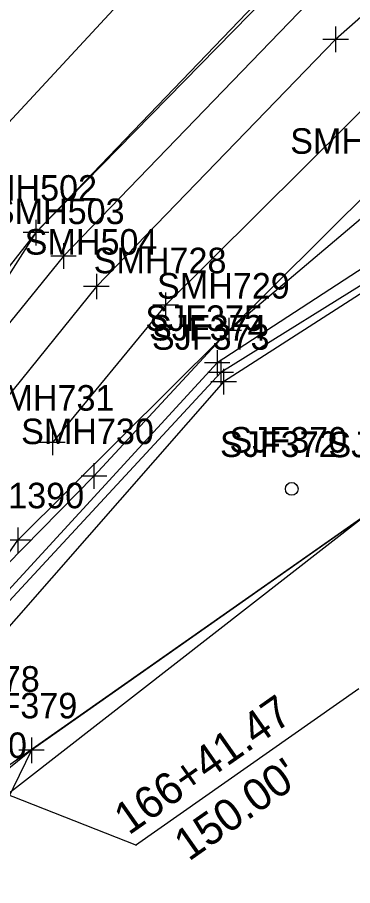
# Model space of a CAD drawing. Extents: x 941041 to 969446, y 397014 to 416764.
# Drawn here: x 952374.6 to 952427.1, y 403399.5 to 403535.6 of the extents above; entities that cross this region are included whole.
import ezdxf

# ---------------------------------------------------------------- set-up
doc = ezdxf.new("R2010")
doc.units = 0
for name, color, linetype in [('SURVEY - DRAINAGE - Area Shapes', 7, 'Continuous'), ('SURVEY - DTM - Breaklines', 7, 'Continuous'), ('SURVEY - DTM - Breaklines - Points - Locators', 7, 'Continuous'), ('SURVEY - DTM - Breaklines - Points - Numbers', 7, 'Continuous'), ('SURVEY - DTM - Spot Points - Locators', 7, 'Continuous'), ('SURVEY - DTM - Spot Points - Point Numbers', 7, 'Continuous'), ('SURVEY - DTM GRAPHICS - Boundary Line', 7, 'Continuous'), ('SURVEY - NON-TRANSPORTATION - Features', 7, 'Continuous'), ('SURVEY - NON-TRANSPORTATION - Features - Points - Locators', 7, 'Continuous'), ('SURVEY - NON-TRANSPORTATION - Features - Points - Numbers', 7, 'Continuous'), ('SURVEY - PROPERTY - Property Markers - Points - Numbers', 7, 'Continuous'), ('SURVEY - PROPERTY - ROW Lines', 7, 'Continuous'), ('SURVEY - PROPERTY - Station and Offset Flags', 7, 'Continuous'), ('SURVEY - TRANSPORTATION - Features', 7, 'Continuous'), ('SURVEY - TRANSPORTATION - Features - Points - Locators', 7, 'Continuous'), ('SURVEY - TRANSPORTATION - Features - Points - Numbers', 7, 'Continuous'), ('SURVEY - TRANSPORTATION - Roads', 7, 'Continuous'), ('SURVEY - TRANSPORTATION - Roads - Points - Locators', 7, 'Continuous'), ('SURVEY - TRANSPORTATION - Roads - Points - Numbers', 7, 'Continuous'), ('SURVEY - VEGETATION - Features - Points - Locators', 7, 'Continuous'), ('SURVEY - VEGETATION - Features - Points - Numbers', 7, 'Continuous'), ('SURVEY - VEGETATION - Features with Text', 7, 'Continuous')]:
    doc.layers.add(name, color=color, linetype=linetype)

msp = doc.modelspace()

# ---------------------------------------------------------------- linework, layer by layer
at = {"layer": 'SURVEY - DRAINAGE - Area Shapes'}
msp.add_lwpolyline([(952524.78, 403657.05), (952492.12, 403619.04), (952377.47, 403501.88), (952288.71, 403363.65), (952144.73, 403130.14), (952066.04, 403042.14), (951972.88, 402968.67), (951909.7, 402961.24), (951854.04, 402976.32), (951847.06, 402862.63), (951840.23, 402758.71), (951891.23, 402760.8), (952228.34, 402790.58), (952361.3, 402834.13), (953526.16, 402149.04), (954070.26, 402059.9)], dxfattribs=at)
at = {"layer": 'SURVEY - DTM - Breaklines'}
for points in [[(952917.54, 403887.23), (952879.05, 403856.17), (952834.15, 403824), (952789.53, 403791.48), (952743.17, 403759.1), (952699.51, 403726.33), (952652.89, 403694.34), (952605.64, 403661.7), (952558.8, 403631.47), (952496.14, 403581.58), (952474.11, 403564.31), (952441.21, 403533.58), (952397.8, 403490.51), (952380.05, 403468.98)], [(952736.12, 403724.5), (952691.91, 403690.39), (952652.91, 403661.72), (952597.79, 403620.04), (952558.5, 403596.43), (952540.39, 403606.94), (952539.83, 403606.39), (952554.53, 403592.08), (952552.67, 403578.76), (952522.24, 403557.97), (952459.92, 403516.62), (952405.87, 403481.47), (952366.05, 403438.15), (952349.58, 403421.1), (952343.82, 403412.52), (952314.34, 403335.84)], [(952737.07, 403722.49), (952692.53, 403689.24), (952653.03, 403660.5), (952601.74, 403618.14), (952557.82, 403590.87), (952555.49, 403578.9), (952523.84, 403556.42), (952459.22, 403512.77), (952406.44, 403479.97), (952366.72, 403437.08), (952351.28, 403418.78), (952351.07, 403418.51), (952346.58, 403413.01), (952317.46, 403334.95)], [(952745.6, 403709.26), (952701.3, 403681.67), (952659.46, 403650.99), (952608.65, 403618.13), (952559.91, 403588.24), (952555.32, 403575.05), (952528.03, 403556.34), (952406.89, 403478.52), (952352.92, 403416.94), (952346.34, 403408.88), (952320.69, 403334.64)], [(952450.65, 403522.86), (952407.71, 403486.54), (952386.56, 403463.73), (952361.86, 403438.59), (952338.46, 403412.93), (952329.89, 403411.67), (952325, 403405.24), (952327.02, 403389.98), (952317.62, 403360.79), (952303.59, 403327.17), (952284.04, 403302.52), (952269.86, 403290.27), (952268.05, 403273.15), (952243.67, 403236.98), (952228.06, 403211.3)]]:
    msp.add_lwpolyline(points, dxfattribs=at)
at = {"layer": 'SURVEY - DTM - Breaklines - Points - Locators'}
for p, q in [((952397.8, 403492.51), (952397.8, 403488.51)), ((952399.8, 403490.51), (952395.8, 403490.51)), ((952407.71, 403488.54), (952407.71, 403484.54)), ((952409.71, 403486.54), (952405.71, 403486.54)), ((952405.87, 403483.47), (952405.87, 403479.47)), ((952406.44, 403481.97), (952406.44, 403477.97)), ((952407.87, 403481.47), (952403.87, 403481.47)), ((952406.89, 403480.52), (952406.89, 403476.52)), ((952408.44, 403479.97), (952404.44, 403479.97)), ((952408.89, 403478.52), (952404.89, 403478.52)), ((952380.05, 403470.98), (952380.05, 403466.98)), ((952382.05, 403468.98), (952378.05, 403468.98)), ((952386.56, 403465.73), (952386.56, 403461.73)), ((952388.56, 403463.73), (952384.56, 403463.73))]:
    msp.add_line(p, q, dxfattribs=at)
at = {"layer": 'SURVEY - DTM - Spot Points - Locators'}
msp.add_circle((952417.57, 403461.72), 1, dxfattribs=at)
at = {"layer": 'SURVEY - DTM GRAPHICS - Boundary Line'}
msp.add_lwpolyline([(952035.48, 402957.27), (952071.58, 402994.94), (952104.2, 403029.37), (952152.09, 403078.34), (952185.06, 403125.25), (952207.21, 403161.01), (952229.39, 403196.73), (952259.83, 403237.91), (952277.71, 403262.68), (952290.35, 403264.85), (952296.52, 403262.95), (952302.37, 403268.11), (952305.43, 403292.27), (952320.69, 403334.64), (952358.07, 403402.28), (952434.4, 403461.68), (952438.94, 403466.81), (952457.13, 403479.78), (952544.24, 403540.36), (952613.11, 403589.47), (952670.27, 403628.77)], dxfattribs=at)
at = {"layer": 'SURVEY - NON-TRANSPORTATION - Features'}
msp.add_lwpolyline([(952376.77, 403420.76), (952369.04, 403414.55), (952358.22, 403402.43), (952358.07, 403402.28)], dxfattribs=at)
at = {"layer": 'SURVEY - NON-TRANSPORTATION - Features - Points - Locators'}
for p, q in [((952376.77, 403422.76), (952376.77, 403418.76)), ((952378.77, 403420.76), (952374.77, 403420.76))]:
    msp.add_line(p, q, dxfattribs=at)
at = {"layer": 'SURVEY - PROPERTY - ROW Lines'}
msp.add_line((952368.92, 403415.42), (953970.44, 404538.71), dxfattribs=at)
at = {"layer": 'SURVEY - PROPERTY - Station and Offset Flags'}
msp.add_line((952428.09, 403430.37), (952393.1, 403405.83), dxfattribs=at)
msp.add_lwpolyline([(952393.3, 403405.83), (952368.92, 403415.42)], dxfattribs=at)
at = {"layer": 'SURVEY - TRANSPORTATION - Features'}
msp.add_lwpolyline([(952463.7, 403566.84), (952424.44, 403532.16), (952386.95, 403493.43), (952352.93, 403451.33), (952321.99, 403404.14), (952295.3, 403357.63), (952270.34, 403313.98), (952241.93, 403265.74), (952208.83, 403217.23), (952179.84, 403174.88), (952146.26, 403127.61), (952109.6, 403083.06), (952068.28, 403040.45), (952026.52, 403003), (951981.94, 402968.99), (951929.76, 402929.79), (951899.74, 402893.98), (951883.92, 402865.94), (951878.37, 402845.72), (951874.04, 402827.93), (951876.74, 402809.53), (951887.15, 402791.78)], dxfattribs=at)
at = {"layer": 'SURVEY - TRANSPORTATION - Features - Points - Locators'}
for p, q in [((952424.44, 403534.16), (952424.44, 403530.16)), ((952426.44, 403532.16), (952422.44, 403532.16)), ((952386.95, 403495.43), (952386.95, 403491.43)), ((952388.95, 403493.43), (952384.95, 403493.43))]:
    msp.add_line(p, q, dxfattribs=at)
at = {"layer": 'SURVEY - TRANSPORTATION - Roads'}
for points in [[(951865.8, 403008.31), (951866.15, 403005.56), (951870.88, 402986.54), (951882.98, 402972.26), (951909.7, 402961.24), (951937.83, 402969.25), (951963.44, 402985.92), (951994.04, 403009.28), (952032.28, 403040.88), (952076.34, 403084), (952116.65, 403130.24), (952151.69, 403177.54), (952182.07, 403225.35), (952210.54, 403273.2), (952241.14, 403324.77), (952269.17, 403371.23), (952298.83, 403420.63), (952331.01, 403468.12), (952356.67, 403501.3), (952395.48, 403543.21), (952445.2, 403585.68)], [(952455.35, 403576.86), (952415.67, 403541.68), (952377.47, 403501.88), (952343.29, 403458.44), (952311.51, 403410.58), (952284.76, 403365.84), (952258.41, 403322.08), (952230.37, 403275.05), (952199.68, 403223.63), (952172.53, 403180.11), (952139.24, 403133), (952102.73, 403089.01), (952061.21, 403046.18), (952018.15, 403007.86), (951970.15, 402971.5), (951933.15, 402944.53), (951910.93, 402922.73), (951891.55, 402898.16), (951877.55, 402875.89), (951859.36, 402837.53)], [(952459.67, 403571.86), (952420.1, 403537.84), (952381.8, 403498.21), (952347.63, 403456.07), (952315.62, 403408.68), (952288.71, 403363.65), (952262.47, 403320.1), (952234.46, 403272.79), (952203.33, 403221.24), (952176.72, 403177.53), (952143.38, 403130.61), (952105.84, 403085.28), (952064.68, 403043.34), (952020.29, 403004.45), (951972.88, 402968.67), (951935.5, 402941.59), (951914.66, 402920.84), (951894.55, 402896.1), (951881.05, 402875.02), (951865.64, 402835.43)]]:
    msp.add_lwpolyline(points, dxfattribs=at)
at = {"layer": 'SURVEY - TRANSPORTATION - Roads - Points - Locators'}
for p, q in [((952377.47, 403503.88), (952377.47, 403499.88)), ((952377.47, 403503.88), (952377.47, 403499.88)), ((952379.47, 403501.88), (952375.47, 403501.88)), ((952379.47, 403501.88), (952375.47, 403501.88)), ((952381.8, 403500.21), (952381.8, 403496.21)), ((952383.8, 403498.21), (952379.8, 403498.21))]:
    msp.add_line(p, q, dxfattribs=at)
at = {"layer": 'SURVEY - VEGETATION - Features - Points - Locators'}
for p, q in [((952374.61, 403455.68), (952374.61, 403451.68)), ((952376.61, 403453.68), (952372.61, 403453.68))]:
    msp.add_line(p, q, dxfattribs=at)
at = {"layer": 'SURVEY - VEGETATION - Features with Text'}
msp.add_lwpolyline([(953978, 404545.36), (952376.77, 403420.76), (952302.37, 403268.11), (952235, 403233.08), (952263.4, 403271.68), (952268, 403292.82), (952313.09, 403364.79), (952374.61, 403453.68), (952430.54, 403509.23), (952518.9, 403556.35), (952567.29, 403603.14), (952615.41, 403645.7), (952663.71, 403647.1)], dxfattribs=at)

# ---------------------------------------------------------------- texts
at = {"layer": 'SURVEY - DTM - Breaklines - Points - Numbers'}
for s, p in [('SMH728', (952386.52, 403495.51)), ('SMH729', (952396.45, 403491.54)), ('SJF375', (952394.63, 403486.47)), ('SJF374', (952395.2, 403484.97)), ('SJF373', (952395.65, 403483.52)), ('SMH731', (952368.97, 403473.98)), ('SMH730', (952375.15, 403468.73))]:
    msp.add_text(s, height=4, dxfattribs=at).set_placement(p)
at = {"layer": 'SURVEY - DTM - Spot Points - Point Numbers'}
for s, p in [('SJF372', (952406.33, 403466.72)), ('SJF378', (952359.64, 403429.94))]:
    msp.add_text(s, height=4, dxfattribs=at).set_placement(p)
at = {"layer": 'SURVEY - NON-TRANSPORTATION - Features - Points - Numbers'}
for s, p in [('SJF371', (952423.32, 403466.68)), ('SJF379', (952365.52, 403425.76)), ('SJF380', (952357.63, 403419.55))]:
    msp.add_text(s, height=4, dxfattribs=at).set_placement(p)
at = {"layer": 'SURVEY - PROPERTY - Property Markers - Points - Numbers'}
msp.add_text('SJF370', height=4, dxfattribs=at).set_placement((952407.81, 403467.41))
at = {"layer": 'SURVEY - PROPERTY - Station and Offset Flags'}
for s, p in [('166+41.47', (952392.02, 403407.36)), ("150.00'", (952401.43, 403403.27))]:
    msp.add_text(s, height=5, rotation=35.0456, dxfattribs=at).set_placement(p)
at = {"layer": 'SURVEY - TRANSPORTATION - Features - Points - Numbers'}
msp.add_text('SMH504', height=4, dxfattribs=at).set_placement((952375.71, 403498.43))
at = {"layer": 'SURVEY - TRANSPORTATION - Roads - Points - Numbers'}
for s, p in [('SMH502', (952366.24, 403506.88)), ('SMH502', (952366.24, 403506.88)), ('SMH503', (952370.56, 403503.21))]:
    msp.add_text(s, height=4, dxfattribs=at).set_placement(p)
at = {"layer": 'SURVEY - VEGETATION - Features - Points - Numbers'}
for s, p in [('SMH1389', (952417.33, 403514.23)), ('SMH1390', (952361.24, 403458.68))]:
    msp.add_text(s, height=4, dxfattribs=at).set_placement(p)

doc.saveas('drawing.dxf')
